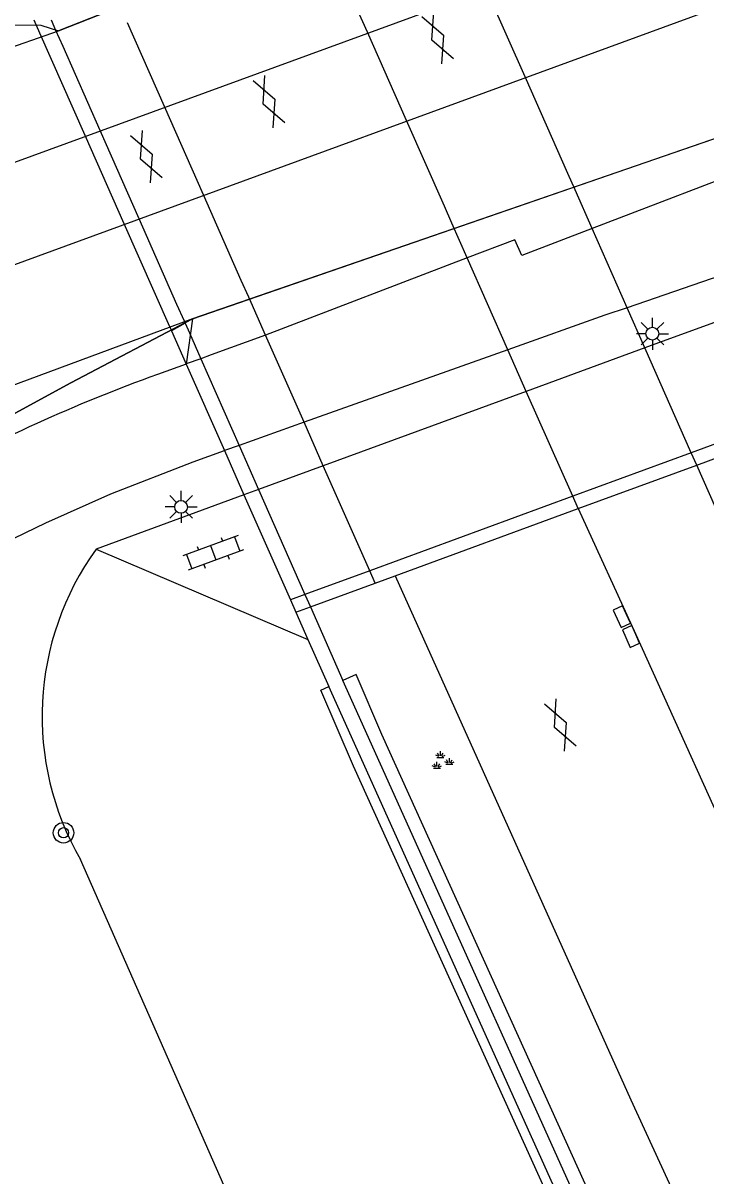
# Model space of a CAD drawing. Extents: x 135999 to 138000, y 396000 to 398501.
# Drawn here: x 137157.58 to 137184.25, y 397598.98 to 397644.01 of the extents above; entities that cross this region are included whole.
import ezdxf

# ---------------------------------------------------------------- set-up
doc = ezdxf.new("R2010")
doc.units = 0
for name, color, linetype in [('gg-afsc-hekwerk', 7, 'Continuous'), ('gg-aspt-spoorlijn', 7, 'Continuous'), ('gg-knt-bovenkant onderkant talud', 7, 'Continuous'), ('gg-knt-verharding', 7, 'Continuous'), ('gg-knt-verharding niveau 01', 7, 'Continuous'), ('gg-knt-verharding nz', 7, 'Continuous'), ('gg-kntw-beschoeiing', 7, 'Continuous'), ('gg-kwrk-kunstwerk', 7, 'Continuous'), ('gg-kwrk-kunstwerk niveau 01', 7, 'Continuous'), ('gt-symb-boom', 7, 'Continuous'), ('gt-symb-gesloten verharding', 7, 'Continuous'), ('gt-symb-groenvak', 7, 'Continuous'), ('gt-symb-klinker verharding', 7, 'Continuous'), ('gt-symb-kolk', 7, 'Continuous'), ('gt-symb-lichtmast', 7, 'Continuous'), ('gx-grn-maaiveld', 7, 'Continuous')]:
    doc.layers.add(name, color=color, linetype=linetype)

# ---------------------------------------------------------------- blocks, each defined once
blk = doc.blocks.new('gt0-GESVH1')
at = {"layer": 'gt-symb-gesloten verharding'}
for p, q in [((-0.992, -0.261), (0.008, 0.239)), ((0.008, -0.261), (-0.992, 0.239)), ((0.008, 0.239), (1.008, -0.261)), ((1.008, 0.239), (0.008, -0.261))]:
    blk.add_line(p, q, dxfattribs=at)
blk = doc.blocks.new('gt0-GRVAK')
at = {"layer": 'gt-symb-groenvak'}
for p, q in [((-0.11, 0.189), (-0.228, 0.24)), ((-0.182, 0.153), (0.088, 0.153)), ((-0.091, 0.211), (-0.156, 0.322)), ((-0.047, 0.214), (-0.047, 0.393)), ((-0.004, 0.211), (0.061, 0.322)), ((0.015, 0.189), (0.133, 0.24)), ((0.262, -0.052), (0.197, 0.059)), ((0.305, -0.049), (0.305, 0.13)), ((0.349, -0.052), (0.414, 0.059)), ((-0.245, -0.228), (-0.363, -0.177)), ((-0.318, -0.264), (-0.047, -0.264)), ((-0.226, -0.206), (-0.291, -0.095)), ((-0.183, -0.203), (-0.183, -0.024)), ((-0.139, -0.206), (-0.074, -0.095)), ((-0.12, -0.228), (-0.002, -0.177)), ((0.243, -0.074), (0.125, -0.023)), ((0.17, -0.11), (0.441, -0.11)), ((0.368, -0.074), (0.486, -0.023))]:
    blk.add_line(p, q, dxfattribs=at)
blk = doc.blocks.new('gt0-KOLK')
at = {"layer": 'gt-symb-kolk'}
blk.add_lwpolyline([(0, 0), (0.375, 0), (0.375, 0.4), (-0.375, 0.4), (-0.375, 0), (0, 0)], dxfattribs=at)
blk = doc.blocks.new('gt0-LMAST')
at = {"layer": 'gt-symb-lichtmast'}
for p, q in [((-0.005, 0.246), (-0.005, 0.621)), ((-0.182, 0.173), (-0.447, 0.438)), ((0.172, 0.173), (0.437, 0.438)), ((-0.255, -0.004), (-0.63, -0.004)), ((-0.182, -0.181), (-0.447, -0.446)), ((-0.005, -0.254), (-0.005, -0.629)), ((0.437, -0.446), (0.172, -0.181)), ((0.245, -0.004), (0.62, -0.004))]:
    blk.add_line(p, q, dxfattribs=at)
blk.add_circle((-0.005, -0.004), 0.25, dxfattribs=at)
blk = doc.blocks.new('gt0-KL1')
at = {"layer": 'gt-symb-klinker verharding'}
for p, q in [((-1.15, 0.3), (1.15, 0.3)), ((-1, -0.3), (-1, 0.3)), ((-0.5, 0.3), (-0.5, 0.45)), ((0, -0.3), (0, 0.3)), ((0.5, 0.3), (0.5, 0.45)), ((1, -0.3), (1, 0.3)), ((-1.15, -0.3), (1.15, -0.3)), ((-0.5, -0.45), (-0.5, -0.3)), ((0.5, -0.45), (0.5, -0.3))]:
    blk.add_line(p, q, dxfattribs=at)
blk = doc.blocks.new('gt0-BOOM')
at = {"layer": 'gt-symb-boom'}
for radius in [0.4, 0.2]:
    blk.add_circle((0, 0), radius, dxfattribs=at)

msp = doc.modelspace()

# ---------------------------------------------------------------- linework, layer by layer
at = {"layer": 'gg-afsc-hekwerk'}
msp.add_line((137163.906, 397632.288), (137163.371, 397631.995), dxfattribs=at)
msp.add_lwpolyline([(137131.924, 397617.435), (137146.109, 397622.691), (137147.045, 397623.203), (137152.763, 397626.333), (137159.439, 397629.954), (137164.2, 397632.456), (137189.113, 397641.065), (137192.16, 397641.675), (137195.9, 397642.363), (137199.611, 397643.114), (137209.119, 397646.605)], dxfattribs=at)
at = {"layer": 'gg-aspt-spoorlijn'}
for points in [[(136075.432, 397214.462), (136165.192, 397250.318), (136175.832, 397254.5), (136256.702, 397286.853), (136831.363, 397516.942), (136867.048, 397531.048), (136889.122, 397539.645), (136916.327, 397550.041), (136945.866, 397561.094), (136993.358, 397578.62), (137270.524, 397680.016), (137802.487, 397874.911), (137896.16, 397909.121), (138000, 397947.186)], [(136076.975, 397210.639), (136113.047, 397225.062), (136129.393, 397231.53), (136568.987, 397407.545), (136729.788, 397471.809), (136768.523, 397487.395), (136830.406, 397512.118), (136867.432, 397526.803), (136895.677, 397537.746), (136937.995, 397553.932), (136956.864, 397560.98), (136995.089, 397575.126), (137083.8, 397607.68), (137604.833, 397798.499), (137686.486, 397828.471), (137782.44, 397863.561), (137832.38, 397881.913), (137892.899, 397903.991), (137919.35, 397913.744), (138000, 397943.305)]]:
    msp.add_lwpolyline(points, dxfattribs=at)
at = {"layer": 'gg-knt-bovenkant onderkant talud'}
msp.add_lwpolyline([(137211.214, 397500), (137188.917, 397545.225), (137159.824, 397611.337)], dxfattribs=at)
msp.add_arc((137169.484, 397616.928), 11.162, 144.1438, 210.0603, dxfattribs=at)
at = {"layer": 'gg-knt-verharding'}
for p, q in [((137163.946, 397630.695), (137162.829, 397630.289)), ((137166.205, 397625.582), (137160.438, 397623.466)), ((137160.438, 397623.466), (137168.704, 397619.928))]:
    msp.add_line(p, q, dxfattribs=at)
for points in [[(137148.684, 397619.047), (137155.273, 397622.839), (137156.826, 397623.699), (137158.472, 397624.495), (137161.001, 397625.627), (137164.224, 397626.878), (137165.441, 397627.311)], [(137257.526, 397470.357), (137252.684, 397480.114), (137237.573, 397511.199), (137230.094, 397526.743), (137222.749, 397542.279), (137215.482, 397557.68), (137211.407, 397566.347), (137203.141, 397584.299), (137188.452, 397616.43), (137183.887, 397626.748)], [(137179.255, 397625.048), (137181.503, 397620.134), (137190.598, 397600.027), (137207.066, 397564.219), (137215.169, 397546.978), (137223.528, 397529.373), (137231.967, 397511.639), (137240.491, 397494.003), (137249.061, 397476.553), (137252.817, 397468.959)], [(137172.104, 397622.424), (137181.314, 397601.949), (137200.461, 397560.311), (137208.323, 397543.64), (137216.899, 397525.554), (137225.179, 397508.161), (137233.534, 397490.838), (137242.921, 397471.779)], [(137240.233, 397470.274), (137239.681, 397471.394), (137231.146, 397488.837), (137222.529, 397506.67), (137214.22, 397524.024), (137205.593, 397542.163), (137197.773, 397558.945), (137189.22, 397577.447), (137182.45, 397592.226), (137171.591, 397616.223), (137170.581, 397618.567), (137170.062, 397618.338)], [(137238.898, 397469.524), (137238.312, 397470.709), (137229.812, 397488.047), (137221.198, 397505.865), (137212.834, 397523.348), (137204.237, 397541.486), (137196.337, 397558.342), (137187.934, 397576.546), (137181.217, 397591.253), (137170.478, 397614.986), (137169.202, 397617.959), (137169.513, 397618.096)]]:
    msp.add_lwpolyline(points, dxfattribs=at)
msp.add_arc((137184.116, 397571.227), 62.781, 109.81992, 119.12108, dxfattribs=at)
at = {"layer": 'gg-knt-verharding niveau 01'}
for p, q in [((137171.026, 397643.653), (137169.583, 397646.916)), ((137177.184, 397641.91), (137175.663, 397645.35)), ((137163.098, 397640.751), (137161.651, 397644.023)), ((137172.549, 397640.21), (137171.026, 397643.653)), ((137178.852, 397638.137), (137177.184, 397641.91)), ((137164.623, 397637.302), (137163.098, 397640.751)), ((137174.031, 397636.859), (137172.549, 397640.21)), ((137179.136, 397637.495), (137178.852, 397638.137)), ((137166.102, 397633.957), (137164.623, 397637.302)), ((137179.804, 397635.985), (137179.136, 397637.495)), ((137174.323, 397636.199), (137174.031, 397636.859)), ((137174.923, 397634.842), (137174.323, 397636.199)), ((137181.169, 397632.895), (137179.804, 397635.985)), ((137176.512, 397631.249), (137174.923, 397634.842)), ((137166.392, 397633.301), (137166.102, 397633.957)), ((137167.046, 397631.823), (137166.392, 397633.301)), ((137181.863, 397631.326), (137181.169, 397632.895)), ((137168.552, 397628.418), (137167.046, 397631.823)), ((137177.23, 397629.626), (137176.512, 397631.249)), ((137183.674, 397627.229), (137181.863, 397631.326)), ((137179.043, 397625.527), (137177.23, 397629.626)), ((137169.303, 397626.718), (137168.552, 397628.418)), ((137183.887, 397626.748), (137183.674, 397627.229)), ((137171.118, 397622.615), (137169.303, 397626.718)), ((137179.255, 397625.048), (137179.043, 397625.527)), ((137171.328, 397622.14), (137171.118, 397622.615))]:
    msp.add_line(p, q, dxfattribs=at)
at = {"layer": 'gg-knt-verharding nz'}
for p, q in [((137174.923, 397634.842), (137167.046, 397631.823)), ((137189.098, 397633.981), (137181.863, 397631.326)), ((137176.512, 397631.249), (137168.552, 397628.418)), ((137181.863, 397631.326), (137177.23, 397629.626)), ((137177.23, 397629.626), (137169.303, 397626.718)), ((137168.552, 397628.418), (137166.013, 397627.515)), ((137166.013, 397627.515), (137165.441, 397627.311)), ((137169.303, 397626.718), (137166.775, 397625.791)), ((137166.775, 397625.791), (137166.205, 397625.582))]:
    msp.add_line(p, q, dxfattribs=at)
for points in [[(137187.005, 397638.716), (137186.736, 397638.644), (137179.804, 397635.985)], [(137179.804, 397635.985), (137177.056, 397634.931), (137176.781, 397635.547), (137174.923, 397634.842)], [(137188.556, 397635.208), (137184.451, 397634.02), (137181.169, 397632.895)], [(137181.169, 397632.895), (137180.3, 397632.597), (137176.512, 397631.249)]]:
    msp.add_lwpolyline(points, dxfattribs=at)
at = {"layer": 'gg-kntw-beschoeiing'}
msp.add_lwpolyline([(137131.914, 397636.844), (137135.043, 397637.981), (137141.007, 397640.166), (137144.348, 397641.39), (137151.417, 397644.004), (137153.86, 397643.983), (137158.269, 397643.926), (137158.959, 397643.716), (137183.73, 397653.462)], dxfattribs=at)
at = {"layer": 'gg-kwrk-kunstwerk'}
for p, q in [((137190.908, 397629.887), (137183.674, 397627.229)), ((137183.674, 397627.229), (137179.043, 397625.527)), ((137179.043, 397625.527), (137171.118, 397622.615)), ((137171.118, 397622.615), (137168.587, 397621.686)), ((137168.587, 397621.686), (137168.019, 397621.477)), ((137168.797, 397621.211), (137170.062, 397618.338)), ((137168.229, 397621.002), (137168.704, 397619.928)), ((137168.704, 397619.928), (137169.513, 397618.096))]:
    msp.add_line(p, q, dxfattribs=at)
for points in [[(137322.23, 397309.748), (137301.318, 397348.584), (137283.051, 397383.337), (137274.386, 397400.061), (137264.933, 397418.53), (137256.05, 397436.074), (137247.317, 397453.514), (137238.706, 397470.981), (137230.256, 397488.255), (137221.632, 397506.088), (137213.268, 397523.574), (137204.645, 397541.735), (137196.754, 397558.497), (137188.274, 397576.71), (137181.552, 397591.36), (137169.513, 397618.096)], [(137322.748, 397310.051), (137301.846, 397348.868), (137283.541, 397383.659), (137274.901, 397400.338), (137265.471, 397418.783), (137256.529, 397436.459), (137247.935, 397453.602), (137239.211, 397471.278), (137230.735, 397488.636), (137222.087, 397506.472), (137213.784, 397523.849), (137205.125, 397542.062), (137197.319, 397558.716), (137188.743, 397577.102), (137181.955, 397591.92), (137170.062, 397618.338)]]:
    msp.add_lwpolyline(points, dxfattribs=at)
at = {"layer": 'gg-kwrk-kunstwerk niveau 01'}
for p, q in [((137158.237, 397643.616), (137158.01, 397644.13)), ((137158.672, 397644.138), (137158.85, 397643.736)), ((137160.002, 397639.621), (137158.237, 397643.616)), ((137158.85, 397643.736), (137159.129, 397643.105)), ((137159.129, 397643.105), (137160.576, 397639.828)), ((137161.528, 397636.167), (137160.002, 397639.621)), ((137160.576, 397639.828), (137162.1, 397636.376)), ((137163.306, 397632.143), (137161.528, 397636.167)), ((137162.1, 397636.376), (137163.576, 397633.033)), ((137163.576, 397633.033), (137163.866, 397632.378)), ((137163.866, 397632.378), (137163.906, 397632.288)), ((137163.306, 397632.143), (137163.371, 397631.995)), ((137163.371, 397631.995), (137163.946, 397630.695)), ((137163.906, 397632.288), (137164.072, 397631.912)), ((137164.072, 397631.912), (137164.517, 397630.903)), ((137163.946, 397630.695), (137165.441, 397627.311)), ((137164.517, 397630.903), (137166.013, 397627.515)), ((137183.887, 397626.748), (137191.122, 397629.402)), ((137166.013, 397627.515), (137166.775, 397625.791)), ((137165.441, 397627.311), (137166.205, 397625.582)), ((137179.255, 397625.048), (137183.887, 397626.748)), ((137166.205, 397625.582), (137168.019, 397621.477)), ((137166.775, 397625.791), (137168.587, 397621.686)), ((137172.104, 397622.424), (137179.255, 397625.048)), ((137171.328, 397622.14), (137172.104, 397622.424)), ((137168.797, 397621.211), (137171.328, 397622.14)), ((137168.587, 397621.686), (137168.797, 397621.211)), ((137168.019, 397621.477), (137168.229, 397621.002)), ((137168.229, 397621.002), (137168.797, 397621.211))]:
    msp.add_line(p, q, dxfattribs=at)
at = {"layer": 'gx-grn-maaiveld'}
for p, q in [((137183.73, 397653.462), (137158.959, 397643.716)), ((137141.627, 397637.61), (137158.959, 397643.716)), ((137189.113, 397641.065), (137164.2, 397632.456)), ((137164.2, 397632.456), (137146.153, 397625.786)), ((137164.2, 397632.456), (137163.946, 397630.695))]:
    msp.add_line(p, q, dxfattribs=at)
for points in [[(137141.007, 397640.166), (137144.348, 397641.39), (137151.417, 397644.004), (137153.86, 397643.983), (137158.269, 397643.926), (137158.959, 397643.716)], [(137164.2, 397632.456), (137159.439, 397629.954), (137152.763, 397626.333), (137147.045, 397623.203)], [(137167.046, 397631.823), (137164.926, 397631.052), (137164.517, 397630.903)], [(137164.517, 397630.903), (137163.954, 397630.698), (137163.946, 397630.695)]]:
    msp.add_lwpolyline(points, dxfattribs=at)

# ---------------------------------------------------------------- block references
at = {"layer": 'gt-symb-boom'}
msp.add_blockref('gt0-BOOM', (137159.158, 397612.384), dxfattribs=at)
at = {"layer": 'gt-symb-gesloten verharding', "rotation": 112.71687171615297}
for p in [(137173.763, 397643.431), (137167.172, 397640.933), (137162.385, 397638.782), (137178.55, 397616.581)]:
    msp.add_blockref('gt0-GESVH1', p, dxfattribs=at)
at = {"layer": 'gt-symb-groenvak'}
msp.add_blockref('gt0-GRVAK', (137173.924, 397615.174), dxfattribs=at)
at = {"layer": 'gt-symb-klinker verharding', "rotation": -159.87983420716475}
msp.add_blockref('gt0-KL1', (137164.999, 397623.321), dxfattribs=at)
at = {"layer": 'gt-symb-kolk'}
for p, rotation in [((137181.147, 397620.906), 114.77113890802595), ((137181.503, 397620.134), 114.3348742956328)]:
    msp.add_blockref('gt0-KOLK', p, dxfattribs=dict(at, rotation=rotation))
at = {"layer": 'gt-symb-lichtmast'}
for p in [(137182.16, 397631.884), (137163.754, 397625.118)]:
    msp.add_blockref('gt0-LMAST', p, dxfattribs=at)

doc.saveas('drawing.dxf')
